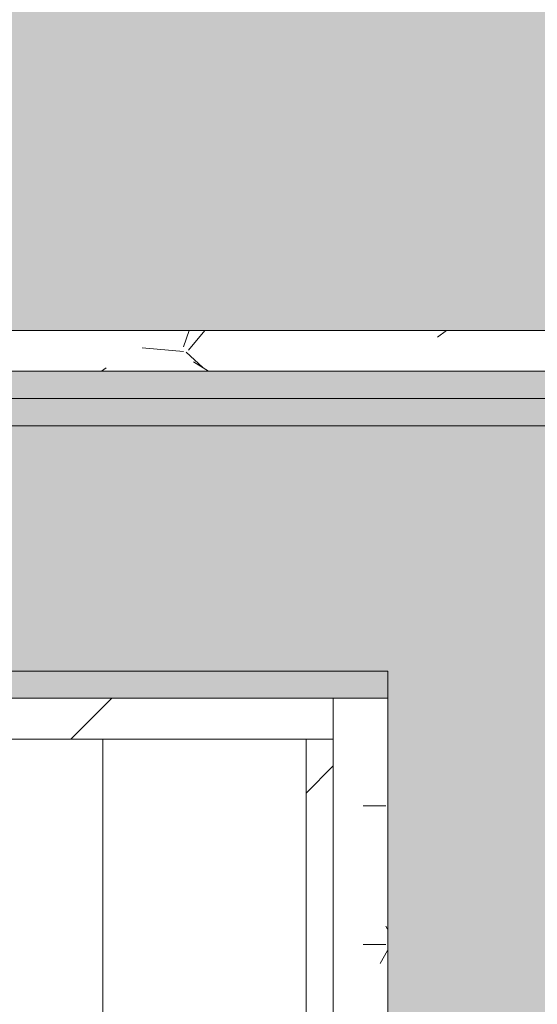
# Model space of a CAD drawing. Header units: millimetres. Extents: x 5980700 to 6194397, y -12939 to 2351883.
# Tile 354 of 587: x 6091886 to 6092076, y -2003 to -1642. Entities that reach past the tile are written whole.
import ezdxf

# ---------------------------------------------------------------- set-up
doc = ezdxf.new("R2010")
doc.units = ezdxf.units.MM
for name, color, linetype, lineweight in [('A-FLOR-PATT', 8, 'Continuous', 18), ('A-WALL', 113, 'Continuous', 18), ('A-WALL-PATT', 111, 'Continuous', 25), ('I-WALL', 2, 'Continuous', 18)]:
    doc.layers.add(name, color=color, linetype=linetype, lineweight=lineweight)
pattern_1 = [(45, (0, 0), (-53.03300858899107, 53.03300858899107), [])]
pattern_2 = [(49.99999999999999, (0, 0), (182.184668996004, -15.93908553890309), [19.05, -209.55]), (355, (0, 0), (-35.24242749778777, 191.0566080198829), [15.24, -167.64]), (100.451, (15.182, -1.328), (146.9425016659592, 175.1166878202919), [16.19, -178.09]), (46.184, (0, 50.8), (271.0788941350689, -42.04327417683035), [28.575, -314.325]), (96.636, (22.59, 47.297), (237.4025071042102, 247.4272132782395), [24.285, -267.135]), (351.184, (0, 50.8), (237.404605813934, 247.4251178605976), [22.86, -251.46]), (21, (25.4, 38.1), (151.6148798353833, -102.2655185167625), [19.05, -209.55]), (326, (25.4, 38.1), (61.80235996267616, 184.1877424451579), [15.24, -167.64]), (71.45100000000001, (38.035, 29.578), (213.4170626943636, 81.92136778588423), [16.19, -178.09]), (37.50000000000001, (0, 0), (3.08832282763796, 84.55507579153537), [8.382, -157.226, 8.382, -161.798, -168.275]), (37.50000000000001, (0, 0), (3.08832282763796, 84.55507579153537), [-335.788, 8.382, -159.893]), (7.499999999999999, (0, 0), (66.81943811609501, 100.1807470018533), [8.382, -88.646, 8.382, -153.416, -64.135]), (7.499999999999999, (0, 0), (66.81943811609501, 100.1807470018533), [-258.826, 8.382, -55.753]), (327.5, (-56.642, 0), (135.5904877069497, -5.7289126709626), [8.382, -55.118, 8.382, -189.738, -262.89]), (327.5, (-56.642, 0), (135.5904877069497, -5.7289126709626), [-261.62, 8.382, -254.508]), (317.5, (-82.042, 0), (148.1288864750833, 25.42676126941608), [8.382, -74.168, 8.382, -123.19, -186.69]), (317.5, (-82.042, 0), (148.1288864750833, 25.42676126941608), [-214.122, 8.382, -178.308])]

# ---------------------------------------------------------------- blocks, each defined once
blk = doc.blocks.new('BE-PMSa-MOD-ARQ-CONEXAODOFUTURO-EX-000-R_rvt-2-PLANTA DE CAIMENTO DE PISOS - 1 PAV_')
at = {"layer": 'A-FLOR-PATT', "lineweight": 5}
h = blk.add_hatch(dxfattribs=at)
h.set_pattern_fill('FP_100', color=133, style=0, pattern_type=2)
h.set_pattern_definition(pattern_2)
h.paths.add_polyline_path([(-1916.114845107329, -8177.825683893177), (-1683.614845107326, -8177.825683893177), (-1683.614845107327, -1915.841005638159), (-3033.614845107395, -1915.841005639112), (-3033.614845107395, -1900.841005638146), (-3933.614845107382, -1900.841005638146), (-3933.614845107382, -2050.841005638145), (-1818.614845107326, -2050.841005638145), (-1818.614845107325, -8042.852683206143), (-4146.617820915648, -8042.852683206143), (-4146.617820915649, -4063.841794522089), (-3970.61666258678, -4063.841794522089), (-3970.61666258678, -3457.84179452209), (-4146.617820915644, -3457.84179452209), (-4146.617820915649, -2138.841794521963), (-3970.61666258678, -2138.841794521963), (-3970.61666258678, -2050.841005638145), (-3963.614845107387, -2050.841005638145), (-3963.614845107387, -1900.841005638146), (-3973.614845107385, -1900.841005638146), (-3973.614845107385, -1915.841005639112), (-4105.616662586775, -1915.841005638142), (-4105.616662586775, -2003.84179452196), (-4281.617820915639, -2003.84179452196), (-4281.617820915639, -3592.841794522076), (-4105.61666258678, -3592.841794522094), (-4105.61666258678, -3928.841794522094), (-4281.617820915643, -3928.841794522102), (-4281.615120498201, -8177.82568389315), (-1916.459753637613, -8177.825683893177)])
h.paths.add_polyline_path([(8258.385255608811, -8167.825683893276), (15620.8643440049, -8167.825683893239), (15620.86434400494, -1925.841005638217), (12311.88333741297, -1925.841005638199), (12311.88333741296, -2018.841794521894), (11955.88333741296, -2018.841794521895), (11955.88333741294, -1925.841005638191), (9541.385154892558, -1925.841005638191), (9541.385154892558, -1915.841005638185), (9491.385154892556, -1915.841005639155), (9491.385154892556, -1900.841005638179), (8591.38515489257, -1900.841005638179), (8591.38515489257, -2050.841005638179), (11830.88333741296, -2050.841005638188), (11830.88333741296, -2143.841794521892), (12436.88333741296, -2143.841794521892), (12436.88333741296, -2050.841005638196), (15495.86434400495, -2050.841005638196), (15495.86434400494, -8042.825683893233), (8383.385255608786, -8042.825683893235), (8383.385255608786, -4063.841794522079), (8559.379702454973, -4063.841794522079), (8559.379702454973, -3457.841794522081), (8383.385255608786, -3457.84179452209), (8383.385255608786, -2138.841794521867), (8559.379702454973, -2138.84179452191), (8559.379702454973, -2050.841005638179), (8561.385154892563, -2050.753085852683), (8561.385154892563, -1900.841005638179), (8551.38515489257, -1900.841005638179), (8551.38515489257, -1915.841005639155), (8501.385154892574, -1915.841005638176), (8501.385154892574, -1925.841005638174), (8434.379702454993, -1925.841005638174), (8434.379702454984, -2013.841794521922), (8258.385255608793, -2013.841794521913), (8258.385255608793, -3582.841794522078), (8434.379702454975, -3582.841794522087), (8434.379702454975, -3938.841794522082), (8258.385255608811, -3938.841794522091), (8258.385255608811, -8156.700611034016)])
h.paths.add_polyline_path([(19984.7546155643, -8167.825683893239), (20089.38682609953, -8167.825683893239), (20089.38682609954, -5194.841794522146), (19913.3833374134, -5194.841794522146), (19913.3833374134, -4838.841794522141), (20089.38682609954, -4838.841794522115), (20089.38682609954, -2013.84179452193), (19913.3833374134, -2013.841794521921), (19913.3833374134, -1657.841794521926), (20089.38682609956, -1657.841794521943), (20089.38682609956, 1166.158205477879), (19913.38333741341, 1166.158205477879), (19913.38333741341, 1522.158205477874), (20089.38682609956, 1522.158205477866), (20089.38682609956, 4296.158205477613), (19913.38333741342, 4296.15820547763), (19913.3833374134, 4461.658994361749), (15971.88333741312, 4461.658994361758), (15971.88333741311, 4296.15820547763), (15800.86434400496, 4296.15820547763), (15800.86434400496, -605.8410056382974), (15790.86434400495, -605.8410056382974), (15790.86434400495, -655.841005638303), (15775.86434400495, -655.841005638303), (15775.86434400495, -1555.841005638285), (16091.88333741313, -1555.841005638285), (16091.88333741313, -1527.841794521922), (15925.86434400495, -1527.841794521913), (15925.86434400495, 4171.158205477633), (16096.88333741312, 4171.158205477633), (16097.48518693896, 4336.658994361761), (19788.38333741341, 4336.658994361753), (19788.38333741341, 4171.158205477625), (19964.38682609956, 4171.158205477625), (19964.38682609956, 1647.158205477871), (19788.38333741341, 1647.158205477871), (19788.38333741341, 1041.158205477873), (19964.38682609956, 1041.158205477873), (19964.38682609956, -1532.84179452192), (19788.38333741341, -1532.84179452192), (19788.38333741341, -2138.841794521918), (19964.38682609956, -2138.841794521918), (19964.38682609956, -4713.841794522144), (19788.3833374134, -4713.841794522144), (19788.3833374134, -5319.841794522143), (19964.38682609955, -5319.841794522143), (19964.38682609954, -8042.82568389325), (15925.86434400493, -8042.825683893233), (15925.86434400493, -2143.841794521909), (16091.88333741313, -2143.841794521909), (16091.88333741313, -1585.841005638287), (15775.86434400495, -1585.841005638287), (15775.86434400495, -1595.841005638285), (15790.86434400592, -1595.841005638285), (15790.86434400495, -1652.84179452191), (15966.88333741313, -1653.220801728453), (15966.88333741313, -2018.84179452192), (15800.86434400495, -2018.841794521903), (15800.86434400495, -8167.825683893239), (19925.14432074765, -8167.825683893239)])
h.paths.add_polyline_path([(-5690.728343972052, -8167.825683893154), (-4451.617820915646, -8167.825683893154), (-4451.617820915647, -1925.841005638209), (-4506.114845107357, -1925.84100563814), (-4506.114845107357, -1915.841005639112), (-4536.11484510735, -1915.841005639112), (-4536.11484510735, -1900.841005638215), (-4546.114845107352, -1900.841005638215), (-4546.114845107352, -2740.841005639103), (-4536.114845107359, -2740.841005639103), (-4536.114845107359, -2751.8410056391), (-4516.109778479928, -2751.8410056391), (-4516.109778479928, -2640.8410056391), (-4497.109778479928, -2640.8410056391), (-4497.109778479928, -2770.841005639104), (-4536.114845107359, -2770.841005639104), (-4536.114845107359, -2780.841005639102), (-4546.114845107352, -2780.841005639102), (-4546.114845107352, -2820.841005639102), (-4576.114845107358, -2820.841005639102), (-4576.617820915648, -8042.852683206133), (-11628.61484510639, -8042.852683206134), (-11628.6148451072, -2138.841794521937), (-11585.61666258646, -2138.841794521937), (-11585.61666258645, -2050.841005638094), (-8474.116662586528, -2050.841005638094), (-8474.116662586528, -2138.841794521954), (-7858.116662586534, -2138.841794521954), (-7858.116662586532, -2050.841005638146), (-4576.617820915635, -2050.841005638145), (-4576.617820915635, -1900.841005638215), (-5476.114845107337, -1900.841005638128), (-5476.114845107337, -1915.841005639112), (-5528.614845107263, -1915.841005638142), (-5528.614845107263, -1925.841005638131), (-7983.116662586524, -1925.841005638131), (-7983.116662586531, -2013.841794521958), (-8324.11666258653, -2013.841794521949), (-8324.11666258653, -2003.841794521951), (-8339.116662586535, -2003.84179452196), (-8339.116662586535, -1925.841005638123), (-11720.61666258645, -1925.841005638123), (-11720.61666258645, -2003.841794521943), (-11753.61484510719, -2003.841794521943), (-11753.61034441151, -8167.825683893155), (-5985.163661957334, -8167.825683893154)])
h.paths.add_polyline_path([(-15701.5291554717, -8167.825683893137), (-11933.6148451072, -8167.825683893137), (-11933.6148451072, -2013.841794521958), (-12076.61666258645, -2013.841794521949), (-12076.61666258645, -1657.841794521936), (-11923.61484510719, -1657.841794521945), (-11923.61484510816, -1515.8410056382), (-11908.61484510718, -1515.8410056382), (-11908.61484510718, -1505.841005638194), (-12058.61484510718, -1505.841005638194), (-12058.61484510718, -1532.841794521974), (-12201.61666258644, -1532.841794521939), (-12201.61666258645, -2138.841794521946), (-12058.61484510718, -2138.841794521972), (-12058.61484510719, -8042.851795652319), (-16321.61588608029, -8042.826571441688), (-16321.61588608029, -5319.841794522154), (-16145.61666258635, -5319.841794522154), (-16145.61666258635, -4713.841794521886), (-16321.61588608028, -4713.681888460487), (-16321.61588608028, -2138.84179452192), (-16145.61666258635, -2138.841794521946), (-16145.61666258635, -1532.841794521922), (-16321.61588608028, -1532.841794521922), (-16321.61588608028, 1041.158205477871), (-16145.61666258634, 1041.158205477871), (-16145.61666258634, 1647.158205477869), (-16321.61588608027, 1647.158205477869), (-16321.61588608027, 4171.158205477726), (-16145.61666258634, 4171.158205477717), (-16145.61666258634, 4336.658994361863), (-12201.61666258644, 4336.658994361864), (-12201.61666258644, 4171.158205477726), (-12058.61484510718, 4171.158205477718), (-12058.61484510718, -1475.841005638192), (-11908.61484510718, -1475.841005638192), (-11908.61484510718, -575.8410056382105), (-11923.61484510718, -575.8410056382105), (-11923.61484510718, -525.8410056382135), (-11933.61484510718, -525.8410056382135), (-11933.61484510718, 4296.158205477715), (-12076.61666258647, 4296.158205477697), (-12076.61666258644, 4461.658994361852), (-16270.61666258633, 4461.658994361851), (-16270.61666258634, 4296.158205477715), (-16446.62225526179, 4296.158205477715), (-16446.61588608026, 1522.158205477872), (-16270.61666258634, 1522.158205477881), (-16270.61666258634, 1166.158205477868), (-16446.62225526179, 1166.158205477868), (-16446.61588608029, -1657.841794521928), (-16270.61666258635, -1657.841794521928), (-16270.61666258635, -2013.841794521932), (-16446.6222552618, -2013.841794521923), (-16446.61588608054, -4838.841794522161), (-16270.61666258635, -4838.841794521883), (-16270.61666258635, -5194.841794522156), (-16446.62225526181, -5194.841794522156), (-16446.61573815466, -8167.825683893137), (-15735.98765560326, -8167.825683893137)])
h.paths.add_polyline_path([(8551.38515489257, -1770.841005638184), (9491.385154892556, -1770.841005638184), (9491.385154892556, -1755.841005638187), (9630.135154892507, -1755.841005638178), (9630.135154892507, -1740.841005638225), (11880.13515489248, -1741.712957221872), (11880.13515489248, -1755.841005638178), (11965.88333741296, -1755.841005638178), (11965.88333741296, -1662.841794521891), (12301.88333741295, -1662.841794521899), (12301.88333741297, -1755.841005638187), (12713.6541483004, -1755.841005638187), (12713.6541483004, -1740.841005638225), (14963.65414830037, -1741.712957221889), (14963.65414830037, -1755.841005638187), (15630.86434400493, -1755.841005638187), (15630.86434400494, -1595.841005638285), (15645.86434400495, -1595.841005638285), (15645.86434400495, -655.841005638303), (15630.86434400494, -655.841005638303), (15630.86434400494, -29.5925127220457), (15087.63515489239, -29.59251272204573), (15087.63515489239, -44.5925127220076), (12837.63515489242, -43.72056113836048), (12837.63515489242, -29.59251272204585), (11880.13515489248, -29.5925127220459), (11880.13515489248, -44.59251272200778), (9630.135154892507, -43.72056113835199), (9630.135154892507, -29.59251272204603), (9408.885154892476, -29.59251272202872), (9408.885154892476, -14.5925127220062), (8468.885154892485, -14.59251272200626), (8468.885154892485, -29.59251272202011), (8008.885154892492, -29.59251272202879), (8008.885154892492, -14.59251272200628), (7068.885154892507, -14.65234280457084), (7068.885154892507, -29.59251272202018), (4511.785154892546, -29.59251272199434), (4511.785154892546, 3549.158994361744), (3951.785154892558, 3549.158994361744), (3951.785154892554, 4471.658994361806), (2159.383337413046, 4471.658994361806), (2159.383337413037, 4306.158205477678), (1813.383337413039, 4306.15820547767), (1813.383337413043, 4471.658994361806), (284.8931309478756, 4471.658994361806), (284.8931309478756, 4486.658994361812), (77.29277039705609, 4486.658994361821), (77.29277039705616, 3238.903506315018), (70.48333741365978, 3238.903506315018), (70.48333741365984, 2137.158205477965), (121.3819838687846, 2137.158205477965), (121.3819838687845, 3231.348105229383), (111.0710947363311, 3241.658994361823), (106.381983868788, 3259.158994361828), (111.0710947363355, 3276.658994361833), (124.1088842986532, 3289.53068128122), (143.3753948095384, 3293.624861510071), (158.8819838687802, 3289.469883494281), (171.692873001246, 3276.658994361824), (176.3819838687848, 3259.158994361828), (171.692873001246, 3241.658994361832), (161.3819838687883, 3231.348105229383), (161.3819838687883, 2137.158205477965), (220.483337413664, 2137.158205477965), (220.4833374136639, 4336.658994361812), (1678.38333741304, 4336.658994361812), (1678.38333741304, 4171.158205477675), (2294.38333741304, 4171.158205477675), (2294.38333741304, 4336.658994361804), (3816.785154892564, 4336.658994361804), (3816.785154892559, 3414.158994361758), (4376.785154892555, 3414.158994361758), (4376.785154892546, -164.5925127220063), (15495.86434400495, -164.5925127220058), (15495.86434400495, -1620.841005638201), (12436.88333741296, -1620.841005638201), (12436.88333741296, -1527.841794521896), (11830.88333741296, -1527.841794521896), (11830.88333741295, -1620.841005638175), (8559.379702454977, -1620.841005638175), (8559.379702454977, -1532.841794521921), (7943.379702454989, -1532.841794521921), (7943.379702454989, -1620.841005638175), (2289.383337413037, -1620.841005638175), (2289.383337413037, -1527.841794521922), (2261.385126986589, -1527.841794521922), (2261.385126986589, -1770.841005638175), (3121.385126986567, -1770.841005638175), (3121.385126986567, -1755.8410056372), (4481.585154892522, -1755.841005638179), (4481.585154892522, -1770.841005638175), (5321.585154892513, -1770.841005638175), (5321.585154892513, -1755.841005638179), (7021.385154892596, -1755.841005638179), (7021.385154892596, -1770.841005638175), (7961.385154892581, -1770.841005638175), (7961.385154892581, -1755.841005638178), (8078.379702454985, -1755.841005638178), (8078.379702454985, -1667.841794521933), (8424.379702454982, -1667.841794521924), (8424.379702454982, -1755.841005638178), (8551.38515489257, -1755.841005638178)])
h.paths.add_polyline_path([(2231.385126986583, -1770.841005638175), (2231.385126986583, -1527.841794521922), (1766.385126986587, -1527.841794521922), (1766.385126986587, -1770.841005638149), (1776.385126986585, -1770.841005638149), (1776.385126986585, -1755.8410056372), (1818.383337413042, -1755.841005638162), (1818.383337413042, -1662.841794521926), (2154.383337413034, -1662.841794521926), (2154.383337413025, -1755.84100563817), (2221.385126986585, -1755.841005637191), (2221.385126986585, -1770.841005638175)])
h.paths.add_polyline_path([(-3963.614845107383, -1770.84100563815), (-3033.614845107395, -1770.84100563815), (-3033.614845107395, -1755.841005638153), (-1418.814900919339, -1755.841005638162), (-1418.814900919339, -1770.841005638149), (-578.8149009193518, -1770.841005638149), (-578.8149009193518, -1755.841005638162), (876.3851269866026, -1755.841005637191), (876.3851269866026, -1770.841005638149), (1736.38512698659, -1770.841005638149), (1736.38512698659, -1527.841794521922), (1683.383337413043, -1527.841794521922), (1683.383337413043, -1620.841005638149), (-3970.616662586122, -1620.84100563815), (-3970.61666258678, -1532.841794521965), (-4586.616662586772, -1532.841794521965), (-4586.616662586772, -1620.841005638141), (-7858.116662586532, -1620.841005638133), (-7858.116662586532, -1532.841794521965), (-8474.116662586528, -1532.841794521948), (-8474.116662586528, -1620.841005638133), (-11585.61666258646, -1620.841005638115), (-11585.61666258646, -1532.841794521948), (-11628.61484510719, -1532.841794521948), (-11628.61484510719, -164.6103600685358), (220.4833374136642, -164.6103600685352), (220.4833374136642, -29.61036006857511), (-2321.114845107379, -29.61036006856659), (-2321.114845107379, -14.61036006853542), (-3061.114845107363, -14.61036006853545), (-3061.114845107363, -29.61036006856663), (-3320.616662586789, -29.61036006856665), (-3320.616662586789, -14.61036006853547), (-4060.616662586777, -14.61036006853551), (-4060.616662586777, -29.61036006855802), (-4536.114845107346, -29.61036006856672), (-4536.114845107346, -14.61036006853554), (-5476.114845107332, -14.61036006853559), (-5476.114845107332, -29.6103600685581), (-5636.114845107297, -29.61036006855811), (-5636.114845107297, -44.61036006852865), (-7886.11484510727, -43.73840848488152), (-7886.11484510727, -29.61036006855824), (-8872.364845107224, -29.61036006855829), (-8872.364845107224, -44.6103600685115), (-11122.3648451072, -43.73840848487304), (-11122.3648451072, -29.61036006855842), (-11763.61484510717, -29.61036006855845), (-11763.61484510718, -575.8410056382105), (-11778.61484510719, -575.8410056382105), (-11778.61484510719, -1515.8410056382), (-11763.61484510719, -1515.8410056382), (-11763.61484510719, -1667.841794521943), (-11720.61666258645, -1667.841794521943), (-11720.61666258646, -1755.841005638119), (-11122.36484510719, -1755.841005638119), (-11122.36484510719, -1740.841005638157), (-8872.36484510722, -1741.712957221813), (-8872.36484510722, -1755.841005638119), (-8339.116662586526, -1755.841005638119), (-8339.116662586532, -1667.841794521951), (-7993.116662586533, -1667.841794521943), (-7993.116662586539, -1755.841005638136), (-7886.114845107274, -1755.841005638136), (-7886.114845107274, -1740.841005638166), (-5636.114845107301, -1741.712957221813), (-5636.114845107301, -1755.841005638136), (-5476.114845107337, -1755.841005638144), (-5476.114845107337, -1770.841005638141), (-4536.11484510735, -1770.841005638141), (-4536.11484510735, -1755.841005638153), (-4451.616662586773, -1755.841005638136), (-4451.616662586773, -1667.84179452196), (-4105.616662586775, -1667.84179452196), (-4105.616662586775, -1755.841005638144), (-3973.614845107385, -1755.841005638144), (-3973.614845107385, -1770.84100563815)])
h.paths.add_polyline_path([(-5396.293025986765, 115.3896399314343), (-4576.11484510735, 115.3896399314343), (-4576.11484510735, 431.4034837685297), (-4586.616662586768, 431.4034837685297), (-4586.616662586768, 265.3896399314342), (-11628.61484510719, 265.3896399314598), (-11628.61484510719, 4171.158205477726), (-11585.61666258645, 4171.158205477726), (-11585.61666258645, 4336.658994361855), (-8474.116662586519, 4336.658994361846), (-8474.116662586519, 4171.158205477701), (-7858.116662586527, 4171.158205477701), (-7858.116662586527, 4336.658994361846), (-4586.616662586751, 4336.658994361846), (-4586.616662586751, 4171.158205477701), (-4538.614845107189, 4171.158205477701), (-4538.614845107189, 2287.158205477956), (-4586.616662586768, 2287.158205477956), (-4586.616662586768, 1681.158205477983), (-4538.614845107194, 1681.158205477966), (-4538.614845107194, 995.3896399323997), (-4536.114845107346, 995.3896399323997), (-4536.114845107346, 985.3896399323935), (-4497.109778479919, 985.3896399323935), (-4497.109778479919, 855.3896399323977), (-4516.109778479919, 855.3896399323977), (-4516.109778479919, 966.3896399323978), (-4536.114845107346, 966.3896399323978), (-4536.114845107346, 955.3896399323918), (-4538.614845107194, 955.3896399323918), (-4538.614845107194, 431.4034837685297), (-4546.114845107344, 431.4034837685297), (-4546.114845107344, 115.3896399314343), (-4536.114845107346, 115.3896399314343), (-4536.114845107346, 130.3896399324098), (-4486.114845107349, 130.3896399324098), (-4486.114845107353, 140.3896399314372), (-4461.616662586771, 140.3896399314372), (-4461.616662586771, 306.4034837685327), (-4413.614845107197, 306.4034837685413), (-4413.614845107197, 1806.158205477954), (-4461.616662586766, 1806.158205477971), (-4461.616662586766, 2162.158205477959), (-4413.614845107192, 2162.158205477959), (-4413.614845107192, 4296.158205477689), (-4461.616662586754, 4296.158205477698), (-4461.616662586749, 4461.658994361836), (-7983.116662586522, 4461.658994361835), (-7983.116662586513, 4296.158205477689), (-8349.116662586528, 4296.158205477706), (-8349.116662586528, 4461.658994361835), (-11710.61666258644, 4461.658994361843), (-11710.61666258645, 4296.158205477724), (-11753.61484510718, 4296.158205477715), (-11753.61484510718, 140.3896399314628), (-5526.11484510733, 140.3896399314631), (-5526.11484510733, 130.3896399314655), (-5476.114845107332, 130.3896399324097), (-5476.114845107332, 115.3896399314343), (-5466.11484510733, 115.3896399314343)])
h.paths.add_polyline_path([(8478.885154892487, 115.4074872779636), (8478.885154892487, 431.4034837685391), (8378.385255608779, 431.4034837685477), (8378.385255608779, 1037.158205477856), (8561.383337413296, 1037.158205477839), (8561.383337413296, 1651.158205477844), (8378.385255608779, 1651.158205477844), (8378.385255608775, 4171.158205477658), (8559.383337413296, 4171.158205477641), (8559.383337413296, 4336.658994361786), (11825.88333741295, 4336.658994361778), (11825.88333741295, 4171.158205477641), (12441.88333741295, 4171.158205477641), (12441.88333741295, 4336.658994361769), (15495.86434400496, 4336.65899436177), (15495.86434400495, 265.4074872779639), (8559.379702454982, 265.4074872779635), (8559.379702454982, 431.4034837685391), (8508.885154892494, 431.4034837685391), (8508.885154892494, 115.4074872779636), (9408.885154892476, 115.4074872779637), (9408.885154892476, 130.4074872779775), (9438.885154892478, 130.4074872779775), (9438.885154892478, 140.4074872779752), (15620.86434400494, 140.4074872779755), (15620.86434400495, 4461.658994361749), (12316.88333741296, 4461.658994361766), (12316.88333741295, 4296.158205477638), (11950.88333741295, 4296.158205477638), (11950.88333741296, 4461.658994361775), (8434.383337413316, 4461.658994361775), (8434.383337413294, 4296.158205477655), (8253.385255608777, 4296.158205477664), (8253.385255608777, 1526.158205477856), (8436.383337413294, 1526.158205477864), (8436.383337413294, 1162.158205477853), (8253.385255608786, 1162.158205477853), (8253.385255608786, 306.4034837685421), (8434.379702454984, 306.4034837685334), (8434.379702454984, 140.4074872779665), (8438.885154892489, 140.4074872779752), (8438.885154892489, 130.4074872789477), (8468.885154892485, 130.4074872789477), (8468.885154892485, 115.4074872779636)])
h.paths.add_polyline_path([(7078.885154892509, 115.4074872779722), (7968.885154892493, 115.4074872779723), (7968.885154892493, 955.4074872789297), (7958.885154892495, 955.4074872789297), (7958.885154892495, 966.4074872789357), (7948.385255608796, 966.4074872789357), (7948.385255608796, 265.4074872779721), (4806.785154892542, 265.4074872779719), (4806.785154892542, 4336.658994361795), (7948.385255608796, 4336.658994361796), (7948.385255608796, 985.4074872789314), (7958.885154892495, 985.4074872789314), (7958.885154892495, 995.4074872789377), (7968.885154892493, 995.4074872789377), (7968.885154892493, 1035.407487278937), (7998.885154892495, 1035.407487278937), (7998.885154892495, 995.4074872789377), (8008.885154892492, 995.4074872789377), (8008.885154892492, 985.4074872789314), (8047.890221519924, 985.4074872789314), (8047.890221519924, 855.4074872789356), (8028.890221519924, 855.4074872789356), (8028.890221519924, 966.4074872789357), (8008.885154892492, 966.4074872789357), (8008.885154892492, 955.4074872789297), (7998.885154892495, 955.4074872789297), (7998.885154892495, 115.4074872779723), (8008.885154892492, 115.4074872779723), (8008.885154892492, 130.4074872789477), (8083.385255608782, 130.4074872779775), (8083.385255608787, 4471.65899436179), (4671.785154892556, 4471.658994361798), (4671.785154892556, 130.4074872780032), (7068.885154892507, 130.4074872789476), (7068.885154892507, 115.4074872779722)])
h.paths.add_polyline_path([(1857.919751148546, 1037.158205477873), (2296.383337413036, 1037.158205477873), (2296.383337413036, 1651.158205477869), (1676.383337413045, 1651.158205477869), (1676.383337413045, 1037.158205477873), (1826.383337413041, 1037.158205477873)])
h.paths.add_polyline_path([(2161.383337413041, 1172.158205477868), (1811.383337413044, 1172.158205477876), (1811.383337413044, 1516.158205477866), (2161.383337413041, 1516.158205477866), (2161.383337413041, 1177.256799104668)])
h.paths.add_polyline_path([(137.9111174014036, 3278.855100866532), (131.3834321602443, 3276.480338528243), (131.3834321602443, 3259.158994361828), (137.9112161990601, 3259.158994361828), (137.9112161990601, 3277.667937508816)])
h.paths.add_polyline_path([(141.3819838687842, 3259.158994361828), (161.3819838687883, 3259.158994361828), (158.7024919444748, 3268.550988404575), (155.5241194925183, 3273.003317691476), (148.2594671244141, 3277.615929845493), (141.461635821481, 3278.855091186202), (137.9111174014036, 3278.855100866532), (137.9112161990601, 3259.158994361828), (139.4408410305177, 3259.158994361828)])
h.paths.add_polyline_path([(127.2398482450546, 3259.158994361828), (131.3834321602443, 3259.60654442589), (131.3834321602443, 3276.480338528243), (126.061811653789, 3272.015600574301), (122.0634673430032, 3263.023564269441), (122.1477157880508, 3259.158994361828), (126.061811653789, 3259.158994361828)])
h = blk.add_hatch(dxfattribs=at)
h.set_pattern_fill('FP_145', color=71, style=0, pattern_type=2)
h.set_pattern_definition([(270, (-633.615, -4155.840999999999), (450, 2.755455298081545e-14), []), (0, (-633.615, -4155.840999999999), (0, 450), [])])
h.paths.add_polyline_path([(351.385126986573, -8058.838472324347), (-368.6148730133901, -8058.838472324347), (-368.6148730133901, -8068.838472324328), (-379.6148730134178, -8068.838472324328), (-379.6148730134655, -8088.84353895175), (-268.6148730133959, -8088.84353895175), (-268.6148730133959, -8107.843538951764), (-398.6148730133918, -8107.843538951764), (-398.6148730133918, -8068.838472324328), (-408.6148730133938, -8068.838472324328), (-408.6148730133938, -8058.838472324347), (-448.6148730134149, -8058.838472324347), (-448.6148730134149, -8018.838472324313), (-408.6148730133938, -8018.838472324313), (-408.6148730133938, -8008.838472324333), (-398.6148730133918, -8008.838472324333), (-398.6148730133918, -7969.833405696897), (-268.6148730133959, -7969.833405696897), (-268.6148730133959, -7988.833405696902), (-379.6148730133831, -7989.838472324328), (-379.6148730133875, -8008.838472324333), (-368.6148730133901, -8008.838472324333), (-368.6148730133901, -8018.838472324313), (351.385126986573, -8018.838472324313)])
h.paths.add_polyline_path([(596.3851269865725, -6996.338472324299), (-123.6148730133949, -6996.338472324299), (-123.6148730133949, -7006.338472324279), (-134.6148730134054, -7006.338472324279), (-134.6148730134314, -7026.34353895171), (-23.61487301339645, -7026.34353895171), (-23.61487301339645, -7045.343538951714), (-153.6148730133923, -7045.343538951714), (-153.6148730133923, -7006.338472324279), (-163.6148730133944, -7006.338472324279), (-163.6148730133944, -6996.338472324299), (-203.6148730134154, -6996.338472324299), (-203.6148730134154, -6956.338472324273), (-163.6148730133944, -6956.338472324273), (-163.6148730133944, -6946.338472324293), (-153.6148730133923, -6946.338472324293), (-153.6148730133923, -6907.333405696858), (-23.61487301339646, -6907.333405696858), (-23.61487301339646, -6926.333405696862), (-134.6148730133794, -6927.33847232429), (-134.6148730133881, -6946.338472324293), (-123.6148730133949, -6946.338472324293), (-123.6148730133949, -6956.338472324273), (596.3851269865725, -6956.338472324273)])
h.paths.add_polyline_path([(596.3851269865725, -5928.838472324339), (-123.614873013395, -5928.838472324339), (-123.614873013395, -5938.838472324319), (-134.6148730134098, -5938.838472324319), (-134.6148730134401, -5958.843538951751), (-23.61487301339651, -5958.843538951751), (-23.61487301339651, -5977.843538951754), (-153.6148730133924, -5977.843538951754), (-153.6148730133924, -5938.838472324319), (-163.6148730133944, -5938.838472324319), (-163.6148730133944, -5928.838472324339), (-203.6148730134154, -5928.838472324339), (-203.6148730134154, -5888.838472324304), (-163.6148730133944, -5888.838472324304), (-163.6148730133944, -5878.838472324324), (-153.6148730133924, -5878.838472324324), (-153.6148730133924, -5839.833405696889), (-23.61487301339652, -5839.833405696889), (-23.61487301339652, -5858.833405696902), (-134.6148730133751, -5858.833405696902), (-134.6148730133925, -5878.838472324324), (-123.614873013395, -5878.838472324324), (-123.614873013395, -5888.838472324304), (596.3851269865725, -5888.838472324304)])
h.paths.add_polyline_path([(596.3851269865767, -4861.338472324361), (-123.6148730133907, -4861.338472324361), (-123.6148730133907, -4871.338472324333), (-134.6148730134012, -4871.338472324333), (-134.6148730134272, -4891.343538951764), (-23.61487301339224, -4891.343538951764), (-23.61487301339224, -4910.343538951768), (-153.6148730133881, -4910.343538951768), (-153.6148730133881, -4871.338472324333), (-163.6148730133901, -4871.338472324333), (-163.6148730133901, -4861.338472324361), (-203.6148730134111, -4861.338472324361), (-203.6148730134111, -4821.338472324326), (-163.6148730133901, -4821.338472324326), (-163.6148730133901, -4811.338472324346), (-153.6148730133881, -4811.338472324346), (-153.6148730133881, -4772.333405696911), (-23.61487301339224, -4772.333405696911), (-23.61487301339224, -4791.333405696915), (-134.6148730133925, -4792.338472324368), (-134.6148730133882, -4811.338472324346), (-123.6148730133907, -4811.338472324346), (-123.6148730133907, -4821.338472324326), (596.3851269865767, -4821.338472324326)])
h.paths.add_polyline_path([(-1433.614859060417, -8187.825683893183), (351.385126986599, -8187.825683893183), (351.385126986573, -8058.838472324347), (381.3851269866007, -8058.83847232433), (381.3851269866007, -8187.825683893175), (1631.385126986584, -8187.825683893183), (1631.385126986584, -7122.825683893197), (381.385126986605, -7122.825683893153), (381.385126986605, -7258.838472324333), (351.3851269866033, -7258.838472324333), (351.3851269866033, -7092.825683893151), (596.3851269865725, -7092.825683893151), (596.3851269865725, -6996.338472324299), (626.3851269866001, -6996.338472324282), (626.3851269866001, -7092.825683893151), (1876.385126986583, -7092.825683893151), (1876.385126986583, -6015.841005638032), (626.3851269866, -6015.841005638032), (626.3851269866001, -6196.338472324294), (596.3851269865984, -6196.338472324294), (596.3851269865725, -5928.838472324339), (626.3851269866, -5928.838472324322), (626.3851269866, -5985.841005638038), (1876.385126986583, -5985.841005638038), (1876.385126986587, -4948.341005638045), (626.3851269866, -4948.341005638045), (626.3851269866, -5128.838472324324), (596.3851269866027, -5128.838472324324), (596.3851269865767, -4861.338472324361), (626.3851269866, -4861.338472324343), (626.3851269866, -4918.341005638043), (1876.385126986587, -4918.341005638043), (1876.385126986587, -3880.841005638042), (626.3851269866, -3880.841005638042), (626.3851269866, -4061.338472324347), (596.3851269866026, -4061.338472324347), (596.3851269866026, -3880.841005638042), (-273.614873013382, -3880.841005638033), (-273.6148730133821, -1905.84100563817), (-508.8149009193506, -1905.841005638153), (-508.8149009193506, -1920.841005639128), (-578.8149009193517, -1920.841005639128), (-578.8149009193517, -1905.841005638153), (-1378.81490091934, -1905.841005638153), (-1378.814900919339, -2645.841005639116), (-1368.814900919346, -2645.841005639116), (-1368.814900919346, -2656.841005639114), (-1348.809834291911, -2656.841005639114), (-1348.809834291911, -2545.841005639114), (-1329.809834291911, -2545.841005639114), (-1329.809834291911, -2675.841005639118), (-1368.814900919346, -2675.841005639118), (-1368.814900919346, -2685.841005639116), (-1378.814900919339, -2685.841005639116), (-1378.814900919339, -2725.841005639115), (-1408.814900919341, -2725.841005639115), (-1408.814900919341, -2685.841005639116), (-1418.814900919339, -2685.841005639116), (-1418.814900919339, -2675.841005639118), (-1457.819967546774, -2675.841005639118), (-1457.819967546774, -2545.841005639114), (-1438.81996754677, -2545.841005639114), (-1438.81996754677, -2656.841005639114), (-1418.814900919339, -2656.841005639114), (-1418.814900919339, -2645.841005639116), (-1408.814900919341, -2645.841005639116), (-1408.814900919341, -1905.841005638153), (-1418.814900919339, -1905.841005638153), (-1418.814900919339, -1920.841005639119), (-1488.81490091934, -1920.841005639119), (-1488.81490091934, -1905.841005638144), (-1533.614845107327, -1905.841005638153), (-1533.614845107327, -4465.841005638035), (-933.6148451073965, -4465.841005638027), (-933.6148451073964, -6865.841005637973), (-1533.614845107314, -6865.841005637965), (-1533.614845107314, -8187.825683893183)])
h.paths.add_polyline_path([(1522.936946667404, -7860.405286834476), (1489.843257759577, -7860.012254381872), (1483.425661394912, -7858.050198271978), (1476.478678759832, -7854.629831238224), (1385.704861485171, -7854.629831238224), (1375.719287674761, -7857.300070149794), (1370.209078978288, -7857.911773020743), (1094.179552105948, -7856.764064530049), (1073.779717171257, -7854.292465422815), (1045.679777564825, -7843.528195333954), (1021.034365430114, -7826.263208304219), (1001.318517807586, -7803.530820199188), (987.1317711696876, -7774.142975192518), (981.029859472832, -7747.35180518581), (978.3621063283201, -7713.764759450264), (977.5593829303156, -7667.637037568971), (978.0955042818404, -7641.218834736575), (981.3143484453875, -7601.212951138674), (987.7188514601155, -7573.113739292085), (1001.329238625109, -7546.276805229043), (1021.048468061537, -7523.547624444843), (1045.696352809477, -7506.286528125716), (1073.797728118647, -7495.526585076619), (1103.670739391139, -7491.911773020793), (1379.110633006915, -7492.896795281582), (1387.594779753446, -7495.601623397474), (1477.651902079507, -7494.629297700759), (1483.043684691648, -7491.182654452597), (1490.808765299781, -7489.656183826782), (1610.29147828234, -7490.166156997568), (1617.000803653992, -7494.039787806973), (1620.874434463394, -7500.749113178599), (1621.384407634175, -7504.622743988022), (1621.317195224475, -7844.115227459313), (1620.186819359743, -7848.463695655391), (1615.051339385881, -7855.759138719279), (1607.132569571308, -7859.868850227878), (1602.671722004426, -7860.405286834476)])
h.paths.add_polyline_path([(1876.385126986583, -7122.825683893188), (1876.385126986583, -7117.825683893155), (1656.385126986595, -7117.825683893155), (1656.385126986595, -7122.825683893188), (1811.109104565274, -7122.825683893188)])
h.paths.add_polyline_path([(1851.417847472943, -6739.745183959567), (1735.808765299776, -6739.745183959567), (1728.043684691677, -6738.21871333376), (1721.478678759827, -6733.799744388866), (1631.882200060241, -6733.799744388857), (1624.110633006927, -6736.504572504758), (1615.181483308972, -6737.4895947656), (1339.179552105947, -6736.341104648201), (1318.60175310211, -6733.799744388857), (1290.696352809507, -6723.114839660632), (1262.948642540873, -6702.280759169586), (1244.38005812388, -6679.281172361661), (1232.718851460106, -6656.28762849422), (1225.972615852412, -6626.1666761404), (1223.09550428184, -6588.182533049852), (1222.559382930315, -6541.250156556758), (1223.362106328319, -6515.636608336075), (1226.314348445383, -6480.800479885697), (1232.712235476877, -6452.709794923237), (1246.318517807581, -6425.870547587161), (1266.034365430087, -6403.138159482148), (1290.679777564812, -6385.873172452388), (1321.564233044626, -6374.771536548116), (1348.670739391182, -6371.487371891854), (1624.137592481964, -6372.480772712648), (1632.619742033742, -6374.771536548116), (1722.651902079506, -6374.771536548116), (1728.425661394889, -6371.351169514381), (1734.843257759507, -6369.389113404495), (1741.542566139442, -6368.996080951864), (1852.132569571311, -6369.532517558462), (1860.051339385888, -6373.642229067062), (1865.186819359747, -6380.937672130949), (1866.384407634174, -6389.778623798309), (1865.874434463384, -6728.65225460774), (1862.000803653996, -6735.361579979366), (1855.291478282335, -6739.235210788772)])
h.paths.add_polyline_path([(-1195.493660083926, -6710.03027902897), (-1194.875813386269, -6709.936650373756), (-1195.286157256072, -6709.936650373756)])
h.paths.add_polyline_path([(-1158.993862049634, -6693.067264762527), (-1157.502849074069, -6692.366286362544), (-1158.1195699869, -6692.366286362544)])
h.paths.add_polyline_path([(-1125.956119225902, -6665.745430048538), (-1123.178770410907, -6663.401751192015), (-1124.081763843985, -6663.401751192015)])
h.paths.add_polyline_path([(-1098.049315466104, -6629.661560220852), (-1093.917247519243, -6624.113618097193), (-1095.146735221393, -6624.113618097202), (-1096.379585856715, -6626.470067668)])
h.paths.add_polyline_path([(-1076.415873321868, -6586.724382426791), (-1071.566282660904, -6576.363910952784), (-1064.917364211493, -6550.859688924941), (-1073.094222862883, -6576.363910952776)])
h.paths.add_polyline_path([(-1390.813816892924, -6586.724382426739), (-1402.312326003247, -6550.859688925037), (-1395.663407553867, -6576.363910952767)])
h.paths.add_polyline_path([(-1061.762316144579, -6538.757412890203), (-1057.561359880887, -6522.643194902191), (-1057.561359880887, -6511.311203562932), (-1059.295850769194, -6522.643194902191)])
h.paths.add_polyline_path([(-1405.467374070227, -6538.757412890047), (-1411.775245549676, -6497.546043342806), (-1409.668330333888, -6522.643194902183)])
h.paths.add_polyline_path([(-1054.600903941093, -6487.37883739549), (-1052.792794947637, -6465.841005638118), (-1054.600903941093, -6444.303173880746), (-1054.600903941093, -6465.841005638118)])
h.paths.add_polyline_path([(-1411.775245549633, -6434.135967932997), (-1405.467374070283, -6392.924598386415), (-1409.66833033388, -6409.038816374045)])
h.paths.add_polyline_path([(-1055.454444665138, -6434.13596793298), (-1057.561359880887, -6409.038816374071), (-1061.277320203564, -6396.093234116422), (-1057.561359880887, -6420.370807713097)])
h.paths.add_polyline_path([(-1402.312326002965, -6380.822322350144), (-1390.813816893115, -6344.957628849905), (-1395.663407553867, -6355.318100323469)])
h.paths.add_polyline_path([(-1064.917364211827, -6380.822322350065), (-1071.566282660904, -6355.318100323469), (-1076.415873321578, -6344.957628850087), (-1071.566282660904, -6360.08385791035)])
h.paths.add_polyline_path([(-1083.471645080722, -6329.883960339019), (-1093.917247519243, -6307.568393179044), (-1095.146735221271, -6307.568393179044), (-1093.917247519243, -6309.918414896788)])
h.paths.add_polyline_path([(-1195.493660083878, -5910.030279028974), (-1194.875813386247, -5909.936650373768), (-1195.286157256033, -5909.936650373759)])
h.paths.add_polyline_path([(-1158.993862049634, -5893.067264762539), (-1157.502849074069, -5892.366286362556), (-1158.1195699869, -5892.366286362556)])
h.paths.add_polyline_path([(-1125.956119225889, -5865.745430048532), (-1121.65421269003, -5861.354795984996), (-1124.081763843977, -5863.401751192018)])
h.paths.add_polyline_path([(-1098.049315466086, -5829.661560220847), (-1093.917247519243, -5824.113618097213), (-1095.146735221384, -5824.113618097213)])
h.paths.add_polyline_path([(-1390.813816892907, -5786.724382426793), (-1402.312326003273, -5750.859688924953), (-1395.663407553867, -5776.363910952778)])
h.paths.add_polyline_path([(-1076.41587332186, -5786.724382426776), (-1071.566282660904, -5776.363910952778), (-1064.917364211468, -5750.85968892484), (-1073.094222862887, -5776.363910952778)])
h.paths.add_polyline_path([(-1061.762316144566, -5738.757412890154), (-1057.561359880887, -5722.643194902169), (-1057.561359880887, -5711.311203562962), (-1059.29585076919, -5722.643194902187)])
h.paths.add_polyline_path([(-1405.467374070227, -5738.757412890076), (-1411.775245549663, -5697.546043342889), (-1409.66833033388, -5722.643194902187)])
h.paths.add_polyline_path([(-1054.600903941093, -5687.378837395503), (-1052.792794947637, -5665.841005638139), (-1054.600903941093, -5648.014485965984), (-1054.600903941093, -5670.075978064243)])
h.paths.add_polyline_path([(1741.542566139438, -5652.428269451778), (1734.843257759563, -5652.035236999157), (1728.425661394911, -5650.073180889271), (1721.478678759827, -5646.652813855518), (1630.704861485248, -5646.652813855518), (1624.137592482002, -5648.943577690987), (1615.209078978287, -5649.934755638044), (1339.179552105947, -5648.787047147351), (1318.779717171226, -5646.315448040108), (1290.679777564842, -5635.551177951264), (1266.034365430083, -5618.286190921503), (1246.31851780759, -5595.553802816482), (1232.159146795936, -5566.286153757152), (1226.02985947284, -5539.374787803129), (1223.362106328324, -5505.787742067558), (1222.559382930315, -5459.660020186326), (1223.09550428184, -5433.241817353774), (1226.314348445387, -5393.235933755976), (1232.718851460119, -5365.136721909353), (1246.329238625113, -5338.299787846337), (1266.048468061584, -5315.570607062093), (1290.696352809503, -5298.309510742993), (1319.055777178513, -5287.518342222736), (1348.670739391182, -5283.934755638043), (1624.110633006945, -5284.919777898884), (1632.594779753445, -5287.624606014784), (1721.606898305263, -5287.518342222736), (1728.043684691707, -5283.205637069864), (1735.808765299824, -5281.679166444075), (1855.291478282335, -5282.189139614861), (1862.000803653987, -5286.062770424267), (1865.874434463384, -5292.772095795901), (1866.384407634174, -5296.645726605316), (1866.317195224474, -5636.138210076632), (1865.186819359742, -5640.486678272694), (1860.051339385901, -5647.782121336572), (1852.132569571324, -5651.891832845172), (1847.671722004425, -5652.428269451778), (1769.772261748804, -5652.428269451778)])
h.paths.add_polyline_path([(-1412.841838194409, -5646.841005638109), (-1412.628786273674, -5646.161976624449), (-1412.784833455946, -5646.161976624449)])
h.paths.add_polyline_path([(-1411.775245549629, -5634.135967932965), (-1405.467374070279, -5592.924598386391), (-1409.66833033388, -5609.038816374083)])
h.paths.add_polyline_path([(-1055.454444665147, -5634.135967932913), (-1057.561359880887, -5609.038816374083), (-1061.762316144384, -5592.924598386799), (-1057.097101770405, -5623.403956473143)])
h.paths.add_polyline_path([(-1064.917364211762, -5580.822322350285), (-1071.5662826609, -5555.31810032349), (-1076.415873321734, -5544.957628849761), (-1071.5662826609, -5560.083857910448)])
h.paths.add_polyline_path([(-1402.312326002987, -5580.822322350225), (-1390.813816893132, -5544.957628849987), (-1395.663407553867, -5555.31810032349)])
h.paths.add_polyline_path([(-1083.471645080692, -5529.883960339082), (-1093.917247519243, -5507.568393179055), (-1095.146735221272, -5507.568393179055), (-1093.917247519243, -5509.9184148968)])
h.paths.add_polyline_path([(-1195.493660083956, -5110.030279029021), (-1194.875813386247, -5109.936650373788), (-1195.286157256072, -5109.936650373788)])
h.paths.add_polyline_path([(-1158.993862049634, -5093.067264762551), (-1157.502849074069, -5092.366286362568), (-1158.1195699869, -5092.366286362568)])
h.paths.add_polyline_path([(-1125.956119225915, -5065.745430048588), (-1123.178770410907, -5063.401751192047), (-1124.081763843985, -5063.401751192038)])
h.paths.add_polyline_path([(-1098.049315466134, -5029.661560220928), (-1093.917247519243, -5024.113618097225), (-1095.146735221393, -5024.113618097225)])
h.paths.add_polyline_path([(-1076.415873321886, -4986.72438242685), (-1071.5662826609, -4976.363910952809), (-1064.91736421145, -4950.859688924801), (-1073.094222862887, -4976.363910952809)])
h.paths.add_polyline_path([(-1390.813816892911, -4986.724382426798), (-1402.312326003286, -4950.85968892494), (-1395.663407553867, -4976.363910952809)])
h.paths.add_polyline_path([(-1061.762316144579, -4938.757412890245), (-1057.561359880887, -4922.643194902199), (-1057.561359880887, -4911.311203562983), (-1061.277320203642, -4935.588777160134)])
h.paths.add_polyline_path([(-1405.467374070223, -4938.757412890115), (-1411.152781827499, -4904.960706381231), (-1409.66833033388, -4922.643194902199)])
h.paths.add_polyline_path([(-1054.600903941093, -4887.378837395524), (-1052.792794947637, -4865.841005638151), (-1054.600903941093, -4844.303173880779), (-1054.600903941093, -4865.841005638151)])
h.paths.add_polyline_path([(-1412.841838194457, -4846.841005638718), (-1412.628786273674, -4846.16197662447), (-1412.784833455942, -4846.16197662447)])
h.paths.add_polyline_path([(-1055.454444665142, -4834.13596793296), (-1057.561359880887, -4809.038816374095), (-1061.762316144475, -4792.924598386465), (-1057.561359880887, -4820.370807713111)])
h.paths.add_polyline_path([(-1411.77524554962, -4834.135967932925), (-1405.467374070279, -4792.924598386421), (-1409.66833033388, -4809.038816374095)])
h.paths.add_polyline_path([(-1064.917364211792, -4780.822322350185), (-1071.5662826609, -4755.318100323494), (-1076.415873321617, -4744.957628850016), (-1071.5662826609, -4760.083857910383)])
h.paths.add_polyline_path([(-1402.312326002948, -4780.822322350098), (-1390.813816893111, -4744.957628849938), (-1395.663407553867, -4755.318100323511)])
h.paths.add_polyline_path([(-1083.471645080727, -4729.883960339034), (-1093.917247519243, -4707.568393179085), (-1095.146735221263, -4707.568393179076), (-1091.948268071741, -4713.681888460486)])
h.paths.add_polyline_path([(1735.808765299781, -4585.002844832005), (1728.043684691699, -4583.476374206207), (1721.478678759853, -4579.057405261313), (1631.88220006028, -4579.057405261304), (1624.110633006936, -4581.762233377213), (1615.181483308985, -4582.747255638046), (1339.179552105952, -4581.598765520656), (1318.601753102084, -4579.057405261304), (1290.696352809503, -4568.372500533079), (1262.948642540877, -4547.538420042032), (1244.380058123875, -4524.538833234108), (1232.718851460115, -4501.545289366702), (1225.97261585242, -4471.424337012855), (1223.095504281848, -4433.440193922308), (1222.559382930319, -4386.507817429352), (1223.362106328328, -4360.894269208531), (1226.314348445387, -4326.058140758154), (1232.712235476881, -4297.967455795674), (1246.318517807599, -4271.128208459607), (1266.034365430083, -4248.395820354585), (1290.679777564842, -4231.130833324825), (1321.564233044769, -4220.029197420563), (1348.670739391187, -4216.745032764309), (1624.137592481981, -4217.738433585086), (1632.619742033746, -4220.029197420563), (1722.651902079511, -4220.029197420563), (1728.425661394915, -4216.608830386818), (1734.843257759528, -4214.646774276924), (1741.542566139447, -4214.253741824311), (1852.13256957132, -4214.790178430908), (1860.051339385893, -4218.899889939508), (1865.186819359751, -4226.195333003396), (1866.384407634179, -4235.036284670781), (1865.874434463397, -4573.909915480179), (1862.000803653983, -4580.619240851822), (1855.291478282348, -4584.49287166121), (1851.417847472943, -4585.002844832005)])
at = {"layer": 'A-WALL'}
h = blk.add_hatch(color=10, dxfattribs=at)
h.paths.add_polyline_path([(-1531.948178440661, -1780.841005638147), (-1448.814900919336, -1780.841005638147), (-1448.814900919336, -1770.841005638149), (-1658.614845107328, -1770.841005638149), (-1658.614845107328, -1780.841005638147), (-1533.614845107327, -1780.841005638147)])
h.paths.add_polyline_path([(-243.6148730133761, -1780.841005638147), (-198.6148730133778, -1780.841005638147), (-198.6148730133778, -1770.841005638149), (-548.8149009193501, -1770.841005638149), (-548.8149009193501, -1780.841005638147), (-390.8926202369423, -1780.841005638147)])
h = blk.add_hatch(color=10, dxfattribs=at)
h.paths.add_polyline_path([(1906.385126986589, -1780.841005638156), (1951.385126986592, -1780.841005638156), (1951.385126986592, -1770.841005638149), (1874.083337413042, -1770.841005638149), (1874.083337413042, -1780.841005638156)])
h.paths.add_polyline_path([(1833.383337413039, -1780.841005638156), (1843.383337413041, -1780.841005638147), (1843.383337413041, -1770.841005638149), (1786.385126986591, -1770.841005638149), (1786.385126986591, -1780.841005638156), (1832.17850668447, -1780.841005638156)])
h.paths.add_polyline_path([(1853.383337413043, -1780.841005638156), (1863.383337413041, -1780.841005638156), (1863.383337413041, -1770.841005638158), (1853.383337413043, -1770.841005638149)])
h.paths.add_polyline_path([(786.8486517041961, -1780.841005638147), (866.3851269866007, -1780.841005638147), (866.3851269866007, -1770.841005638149), (-198.6148730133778, -1770.841005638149), (-198.6148730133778, -1780.841005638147), (197.9780157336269, -1780.841005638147)])
at = {"layer": 'A-WALL', "lineweight": 5}
h = blk.add_hatch(color=9, dxfattribs=at)
h.paths.add_polyline_path([(-243.6148730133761, -1790.841005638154), (-198.6148730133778, -1790.841005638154), (-198.6148730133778, -1780.841005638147), (-548.8149009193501, -1780.841005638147), (-548.8149009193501, -1790.841005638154), (-390.8926202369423, -1790.841005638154)])
h.paths.add_polyline_path([(-1548.614845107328, -1790.841005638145), (-1448.814900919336, -1790.841005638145), (-1448.814900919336, -1780.841005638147), (-1648.614845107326, -1780.841005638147), (-1648.614845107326, -1790.841005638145), (-1558.614845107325, -1790.841005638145)])
h = blk.add_hatch(color=9, dxfattribs=at)
h.paths.add_polyline_path([(1833.383337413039, -1790.841005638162), (1843.383337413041, -1790.841005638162), (1842.272226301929, -1780.841005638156), (1786.385126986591, -1780.841005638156), (1786.385126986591, -1790.841005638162), (1830.973675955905, -1790.841005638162)])
h.paths.add_polyline_path([(1951.385126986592, -1790.841005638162), (1951.385126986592, -1780.841005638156), (1874.083337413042, -1780.841005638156), (1874.083337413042, -1790.841005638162), (1906.385126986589, -1790.841005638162)])
h.paths.add_polyline_path([(197.9780157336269, -1790.841005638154), (866.3851269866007, -1790.841005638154), (866.3851269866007, -1780.841005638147), (-198.6148730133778, -1780.841005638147), (-198.6148730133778, -1790.841005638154), (-96.45730225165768, -1790.841005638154)])
h.paths.add_polyline_path([(1863.383337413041, -1790.841005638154), (1863.383337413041, -1780.841005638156), (1853.383337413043, -1780.841005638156), (1853.383337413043, -1790.841005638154)])
h = blk.add_hatch(color=9, dxfattribs=at)
h.paths.add_polyline_path([(-273.6148730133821, -1890.841005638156), (-243.6148730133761, -1890.841005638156), (-243.6749612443, -1880.841005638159), (-548.81490091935, -1880.841005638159), (-548.81490091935, -1890.841005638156), (-365.6948841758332, -1890.841005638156)])
h.paths.add_polyline_path([(-1533.614845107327, -1890.841005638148), (-1448.814900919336, -1890.841005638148), (-1448.814900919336, -1880.84100563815), (-1548.614845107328, -1880.84100563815), (-1548.614845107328, -1890.841005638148)])
at = {"layer": 'A-WALL-PATT', "lineweight": 5}
h = blk.add_hatch(dxfattribs=at)
h.set_pattern_fill('FP_128', color=133, style=0, pattern_type=2)
h.set_pattern_definition(pattern_2)
h.paths.add_polyline_path([(-96.45730225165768, -1770.841005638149), (806.3851269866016, -1770.841005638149), (806.3851269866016, -1755.841005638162), (-508.8149009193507, -1755.841005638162), (-508.8149009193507, -1770.841005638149), (-198.6148730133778, -1770.841005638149)])
h = blk.add_hatch(color=57, dxfattribs=at)
h.paths.add_polyline_path([(-230.7732023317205, -1880.841005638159), (-198.6148730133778, -1880.841005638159), (-198.6148730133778, -1790.841005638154), (-548.8149009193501, -1790.841005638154), (-548.81490091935, -1880.841005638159), (-231.1148571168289, -1880.841005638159)])
h.paths.add_polyline_path([(-1448.814900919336, -1880.84100563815), (-1448.814900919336, -1790.841005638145), (-1558.614845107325, -1790.841005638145), (-1558.614845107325, -1880.84100563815), (-1533.614845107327, -1880.84100563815)])
h = blk.add_hatch(color=57, dxfattribs=at)
h.paths.add_polyline_path([(-198.4440297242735, -1880.841005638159), (866.3851269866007, -1880.841005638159), (866.3851269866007, -1790.841005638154), (-198.6148730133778, -1790.841005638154), (-198.6148730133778, -1880.841005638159)])
h.paths.add_polyline_path([(1786.385126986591, -1880.841005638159), (1863.383337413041, -1880.841005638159), (1863.383337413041, -1790.841005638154), (1786.385126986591, -1790.841005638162), (1786.385126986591, -1844.499619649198)])
h.paths.add_polyline_path([(1918.885142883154, -1880.841005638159), (1951.385126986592, -1880.841005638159), (1951.385126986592, -1841.191794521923), (1883.216358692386, -1841.840858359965), (1877.145276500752, -1844.499619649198), (1874.083337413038, -1851.891794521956), (1874.083337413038, -1880.841005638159), (1906.385126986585, -1880.841005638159)])
h.paths.add_polyline_path([(1893.034126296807, -1830.491794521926), (1951.385126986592, -1830.491794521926), (1951.385126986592, -1790.841005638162), (1874.083337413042, -1790.841005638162), (1874.083337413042, -1819.791794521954), (1877.217294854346, -1827.357837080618), (1884.783337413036, -1830.491794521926)])
blk.add_hatch(color=57, dxfattribs=at).paths.add_polyline_path([(-163.4670262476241, -3850.84100563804), (-153.6148730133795, -3850.84100563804), (-153.6148730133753, -1880.841005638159), (-243.6148730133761, -1880.841005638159), (-243.6148730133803, -3850.84100563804), (-166.1148571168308, -3850.84100563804)])
h = blk.add_hatch(dxfattribs=at)
h.set_pattern_fill('FP_14', color=252, style=0, pattern_type=2)
h.set_pattern_definition(pattern_1)
h.paths.add_polyline_path([(-508.8149009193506, -1905.841005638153), (-263.6148730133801, -1905.841005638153), (-263.6148730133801, -1890.841005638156), (-548.81490091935, -1890.841005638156), (-548.81490091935, -1905.841005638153)])
h.paths.add_polyline_path([(-1533.614845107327, -1905.841005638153), (-1448.814900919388, -1905.841005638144), (-1448.814900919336, -1890.841005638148), (-1533.614845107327, -1890.841005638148)])
h = blk.add_hatch(dxfattribs=at)
h.set_pattern_fill('FP_15', color=135, style=0, pattern_type=2)
h.set_pattern_definition([(0, (0, 0), (101.6, 25.4), [8.382, -67.818, 8.382, -67.818, -406.4]), (0, (0, 0), (101.6, 25.4), [-152.4, 8.382, -144.018, 8.382, -67.818, -177.8]), (0, (0, 0), (101.6, 25.4), [-381, 8.382, -42.418, 8.382, -118.618]), (120, (38.1, 12.7), (-72.79704525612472, 75.28818102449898), [8.381999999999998, -67.81799999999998, 8.381999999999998, -67.81799999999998, -406.3999999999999]), (120, (38.1, 12.7), (-72.79704525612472, 75.28818102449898), [-152.4, 8.381999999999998, -144.018, 8.381999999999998, -67.81799999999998, -177.8]), (120, (38.1, 12.7), (-72.79704525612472, 75.28818102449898), [-380.9999999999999, 8.381999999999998, -42.41799999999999, 8.381999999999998, -118.618]), (240, (50.8, 63.5), (-28.80295474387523, -100.688181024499), [8.382, -67.818, 8.382, -67.818, -406.4]), (240, (50.8, 63.5), (-28.80295474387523, -100.688181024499), [-152.4, 8.382, -144.018, 8.382, -67.818, -177.8]), (240, (50.8, 63.5), (-28.80295474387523, -100.688181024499), [-381, 8.382, -42.418, 8.382, -118.618])])
h.paths.add_polyline_path([(-247.3454429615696, -3870.841005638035), (-243.6148730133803, -3870.841005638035), (-243.6749612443, -1890.841005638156), (-263.6148730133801, -1890.841005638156), (-263.61487301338, -3870.841005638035), (-248.3830849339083, -3870.841005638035)])
h = blk.add_hatch(dxfattribs=at)
h.set_pattern_fill('FP_14', color=252, style=0, pattern_type=2)
h.set_pattern_definition(pattern_1)
h.paths.add_polyline_path([(-273.614873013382, -3880.841005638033), (-263.61487301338, -3880.841005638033), (-263.6148730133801, -1905.841005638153), (-273.6148730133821, -1905.841005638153), (-273.614873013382, -3850.84100563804)])
at = {"layer": 'A-WALL', "color": 90, "lineweight": 5}
for p, q in [((-508.8149009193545, -1755.841005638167), (806.3851269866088, -1755.841005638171)), ((-548.8149009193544, -1780.841005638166), (-198.6148730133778, -1780.841005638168)), ((-198.6148730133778, -1780.841005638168), (866.3851269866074, -1780.841005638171)), ((-548.8149009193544, -1790.841005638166), (-198.6148730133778, -1790.841005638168)), ((-198.6148730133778, -1790.841005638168), (866.3851269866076, -1790.841005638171)), ((-548.8149009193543, -1880.841005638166), (-243.6148730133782, -1880.841005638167)), ((-243.6148730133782, -1890.841005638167), (-243.6148730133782, -1880.841005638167)), ((-548.8149009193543, -1890.841005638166), (-263.6148730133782, -1890.841005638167)), ((-263.6148730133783, -1890.841005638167), (-243.6148730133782, -1890.841005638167)), ((-263.6148730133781, -1905.841005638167), (-263.6148730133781, -1890.841005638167)), ((-263.6148730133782, -1890.841005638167), (-243.6148730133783, -1890.841005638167)), ((-243.6148730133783, -1905.841005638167), (-243.6148730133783, -1890.841005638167)), ((-263.6148730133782, -1905.841005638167), (-273.6148730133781, -1905.841005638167)), ((-263.6148730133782, -1905.841005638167), (-263.6148730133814, -3870.841005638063)), ((-243.6148730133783, -1905.841005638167), (-243.6148730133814, -3850.841005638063))]:
    blk.add_line(p, q, dxfattribs=at)
at = {"layer": 'A-WALL', "color": 130, "lineweight": 9}
for p, q in [((-198.6148730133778, -1770.841005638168), (-508.8149009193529, -1770.841005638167)), ((806.3851269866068, -1770.841005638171), (-198.6148730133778, -1770.841005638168)), ((-508.8149009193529, -1905.841005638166), (-273.6148730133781, -1905.841005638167))]:
    blk.add_line(p, q, dxfattribs=at)
at = {"layer": 'I-WALL', "color": 130, "lineweight": 9}
blk.add_line((-273.6148730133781, -1905.841005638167), (-273.6148730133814, -3880.841005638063), dxfattribs=at)

msp = doc.modelspace()

# ---------------------------------------------------------------- block references
at = {"color": 50, "lineweight": 5}
msp.add_blockref('BE-PMSa-MOD-ARQ-CONEXAODOFUTURO-EX-000-R_rvt-2-PLANTA DE CAIMENTO DE PISOS - 1 PAV_', (6092264.959189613, 0), dxfattribs=at)

doc.saveas('drawing.dxf')
